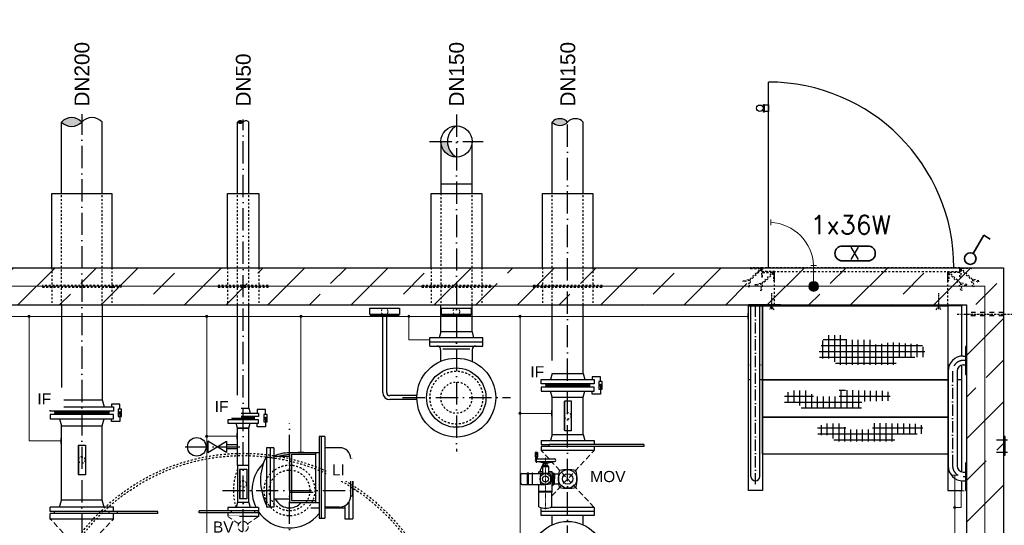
# Model space of a CAD drawing. Header units: millimetres. Extents: x 4747 to 1198744, y 17680 to 73179.
# Tile 271 of 377: x 68062 to 73372, y 43907 to 46631. Entities that reach past the tile are written whole.
import ezdxf
from ezdxf.enums import TextEntityAlignment as Align

# ---------------------------------------------------------------- set-up
doc = ezdxf.new("R2010")
doc.units = ezdxf.units.MM
for name, pattern in [('ACAD_ISO10W100', [18, 12, -3, 0, -3]), ('DASHDOT', [25.4, 12.7, -6.35, 0, -6.35]), ('JIS_02_1.0', [2, 1, -1]), ('STRICHPUNKT', [25.4, 12.7, -6.35, 0, -6.35])]:
    doc.linetypes.add(name, pattern=pattern)
doc.layers.add('0_POL_masch Installation Bestand', color=7, linetype='Continuous')
for name, color, linetype, lineweight in [('Beschriftung', 7, 'Continuous', 9), ('elektro Installation', 7, 'Continuous', 35), ('HO1N2-D50', 4, 'Continuous', 18), ('Verz. Bandstahl 30x3_5mm auf Putz', 1, 'GRENZE2', 18), ('Verz. Bandstahl 30x3_5mm im Beton', 5, 'GRENZE1', 18)]:
    doc.layers.add(name, color=color, linetype=linetype, lineweight=lineweight)
doc.styles.add('LBB3.5M1000', font='isocp.shx', dxfattribs={"height": 3.5})
doc.styles.add('ROMANS', font='ROMANS', dxfattribs={"height": 0.2})
doc.linetypes.add('GRENZE1', pattern='A,6.35,-2.54,[133,ltypeshp.shx,S=2.54,R=0,X=-2.54,Y=0],-2.54,25.4', length=36.83)
doc.linetypes.add('GRENZE2', pattern='A,6.35,-2.54,[132,ltypeshp.shx,S=2.54,R=0,X=-2.54,Y=0],-2.54,25.4', length=36.83)

msp = doc.modelspace()

# ---------------------------------------------------------------- hatches: boundary and pattern name
h = msp.add_hatch(color=256)
h.dxf.hatch_style = 1
h.paths.add_polyline_path([(70417.09828, 46058.92103, 0.4142135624), (70332.94828, 45974.77103), (70368.56615, 45974.77103, -0.2677012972)])
h.paths.add_polyline_path([(70417.09828, 46058.92103, 0.4142135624), (70332.94828, 45974.77103, 0.4142135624), (70417.09828, 45890.62103, -0.5767336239)])
h = msp.add_hatch()
h.set_pattern_fill('ANSI33', color=256, scale=50, style=0)
h.set_pattern_definition([(45, (150560.63, 46331.4), (-224.5064, 224.5064), []), (45, (150785.13, 46331.4), (-224.5064, 224.5064), [158.75, -79.375])])
h.paths.add_polyline_path([(67517.09828, 45294.77103), (65167.09828, 45294.77103), (65167.09828, 41094.77103), (69267.09828, 41094.77103), (69267.09828, 41294.77103), (65367.09828, 41294.77103), (65367.09828, 45094.77103), (67517.09828, 45094.77103)])
h.paths.add_polyline_path([(68397.09828, 45294.77103), (67517.09828, 45294.77103), (67517.09828, 45094.77103), (68397.09828, 45094.77103)], flags=17)
h.paths.add_polyline_path([(69267.09828, 45294.77103), (68397.09828, 45294.77103), (68397.09828, 45094.77103), (69267.09828, 45094.77103)])
h.paths.add_polyline_path([(71017.09828, 45294.77103), (69267.09828, 45294.77103), (69267.09828, 45094.77103), (71017.09828, 45094.77103)], flags=17)
h.paths.add_polyline_path([(73367.09828, 45294.77103), (71017.09828, 45294.77103), (71017.09828, 45094.77103), (73167.09828, 45094.77103), (73167.09828, 41294.77103), (69267.09828, 41294.77103), (69267.09828, 41094.77103), (73367.09828, 41094.77103)])
h = msp.add_hatch()
h.set_pattern_fill('NET', color=256, scale=10)
h.set_pattern_definition([(0, (90459.66, 46018.395), (0, 31.75), []), (90, (90459.66, 46018.395), (-31.75, 2e-15), [])])
h.paths.add_polyline_path([(72373.08303, 44847.83127), (72375.15921, 44806.32304), (72446.78608, 44804.24761), (72467.54745, 44771.04104), (72788.31121, 44771.04104), (72792.4635, 44809.43613), (72954.741, 44813.58696), (72929.52961, 44880.21778), (72759.80431, 44892.57528), (72668.75185, 44878.86746), (72658.76139, 44906.86181), (72521.73611, 44906.86181), (72498.07194, 44931.43038), (72404.64564, 44931.43038)])
h = msp.add_hatch()
h.set_pattern_fill('NET3', color=256)
h.set_pattern_definition([(0, (116136.0072, 47871.1993), (0, 3.175), []), (60, (116136.0072, 47871.1993), (-2.74963066, 1.5875), []), (120, (116136.0072, 47871.1993), (-2.74963066, -1.5875), [])])
h.paths.add_polyline_path([(70899.59868, 44669.77003), (70899.59868, 44651.77003), (71134.59868, 44651.77003), (71134.59868, 44669.77003)])
at = {"linetype": 'Continuous', "ltscale": 10}
h = msp.add_hatch(color=256, dxfattribs=at)
h.dxf.hatch_style = 1
h.paths.add_polyline_path([(71194.60246, 44667.01744), (71189.19205, 44657.64632), (71200.01288, 44657.64632)])
h = msp.add_hatch()
h.set_pattern_fill('NET', color=256, scale=10)
h.set_pattern_definition([(0, (90271.77, 46253.954), (0, 31.75), []), (90, (90271.77, 46253.954), (-31.75, 2e-15), [])])
h.paths.add_polyline_path([(72185.19231, 44612.27202), (72187.26848, 44570.7638), (72258.89536, 44568.68837), (72279.65673, 44535.4818), (72600.42048, 44535.4818), (72604.57278, 44573.87689), (72767.50904, 44578.02772), (72743.63344, 44629.91303), (72574.4687, 44634.06385), (72482.08046, 44635.10155), (72482.08046, 44600.85724), (72345.05518, 44600.85724), (72314.95111, 44633.02615), (72221.5248, 44633.02615)])
h = msp.add_hatch()
h.set_pattern_fill('NET3', color=256)
h.set_pattern_definition([(0, (112961.7156, 47928.0764), (0, 3.175), []), (60, (112961.7156, 47928.0764), (-2.74963066, 1.5875), []), (120, (112961.7156, 47928.0764), (-2.74963066, -1.5875), [])])
h.paths.add_polyline_path([(68397.09828, 44521.77103), (68252.23228, 44521.77103), (68252.23228, 44504.77103), (68397.09828, 44504.77103)])
h.paths.add_polyline_path([(68541.96428, 44521.77103), (68397.09828, 44521.77103), (68397.09828, 44504.77103), (68541.96428, 44504.77103)])
h = msp.add_hatch(color=256, dxfattribs=at)
h.dxf.hatch_style = 1
h.paths.add_polyline_path([(68601.96806, 44519.51844), (68596.55765, 44510.14732), (68607.37848, 44510.14732)])
h = msp.add_hatch()
h.set_pattern_fill('NET3', color=256)
h.set_pattern_definition([(0, (112600.6107, 47745.007), (0, 3.175), []), (60, (112600.6107, 47745.007), (-2.74963066, 1.5875), []), (120, (112600.6107, 47745.007), (-2.74963066, -1.5875), [])])
h.paths.add_polyline_path([(69207.09828, 44492.77103), (69207.09828, 44474.77103), (69327.09828, 44474.77103), (69327.09828, 44492.77103)])
h = msp.add_hatch(color=256, dxfattribs=at)
h.dxf.hatch_style = 1
h.paths.add_polyline_path([(69387.92728, 44490.01844), (69382.51686, 44480.64732), (69393.33769, 44480.64732)])
h = msp.add_hatch()
h.set_pattern_fill('NET', color=256, scale=10)
h.set_pattern_definition([(0, (90451.355, 46431.402), (0, 31.75), []), (90, (90451.355, 46431.402), (-31.75, 2e-15), [])])
h.paths.add_polyline_path([(72364.77849, 44434.82427), (72366.85467, 44393.31605), (72438.48154, 44391.24062), (72459.24291, 44358.03405), (72780.00667, 44358.03405), (72784.15897, 44396.42914), (72946.27608, 44400.57997), (72922.40047, 44452.46528), (72754.05489, 44456.6161), (72661.66664, 44457.6538), (72661.66664, 44423.40949), (72524.64137, 44423.40949), (72494.53729, 44455.5784), (72401.11099, 44455.5784)])
at = {"layer": 'Verz. Bandstahl 30x3_5mm auf Putz'}
h = msp.add_hatch(color=256, dxfattribs=at)
h.dxf.hatch_style = 1
edge = h.paths.add_edge_path()
edge.add_arc((68112.96776, 45032.27103), 6.01999, 0, 360)
h = msp.add_hatch(color=256, dxfattribs=at)
h.dxf.hatch_style = 1
edge = h.paths.add_edge_path()
edge.add_arc((69070.46776, 45032.27103), 6.01999, 0, 360)
h = msp.add_hatch(color=256, dxfattribs=at)
h.dxf.hatch_style = 1
edge = h.paths.add_edge_path()
edge.add_arc((69578.89422, 45032.27103), 6.01999, 0, 360)
h = msp.add_hatch(color=256, dxfattribs=at)
h.dxf.hatch_style = 1
edge = h.paths.add_edge_path()
edge.add_arc((70160.46776, 45032.27103), 6.01999, 0, 360)
h = msp.add_hatch(color=256, dxfattribs=at)
h.dxf.hatch_style = 1
edge = h.paths.add_edge_path()
edge.add_arc((70760.46816, 45032.27103), 6.01999, 0, 360)
h = msp.add_hatch(color=256, dxfattribs=at)
h.dxf.hatch_style = 1
edge = h.paths.add_edge_path()
edge.add_arc((70760.46816, 44509.68318), 6.01999, 0, 360)
h = msp.add_hatch(color=256, dxfattribs=at)
h.dxf.hatch_style = 1
edge = h.paths.add_edge_path()
edge.add_arc((69070.46776, 44386.60339), 6.01999, 0, 360)
h = msp.add_hatch(color=256, dxfattribs=at)
h.dxf.hatch_style = 1
edge = h.paths.add_edge_path()
edge.add_arc((73104.59828, 44002.7281), 6.01999, 0, 360)
at = {"layer": 'Verz. Bandstahl 30x3_5mm im Beton'}
h = msp.add_hatch(color=256, dxfattribs=at)
h.dxf.hatch_style = 1
edge = h.paths.add_edge_path()
edge.add_arc((72343.46087, 45193.68341), 26.4653, 0, 360)

# ---------------------------------------------------------------- linework, layer by layer
at = {"linetype": 'ACAD_ISO10W100', "ltscale": 10}
for p, q in [((68397.09828, 46131.29563), (68397.09828, 40763.94736)), ((69267.09828, 40992.99843), (69267.09828, 46093.74077)), ((70417.09828, 46119.28167), (70417.09828, 44303.85968)), ((71017.09828, 42344.56472), (71017.09828, 46119.28167)), ((70126.18693, 44594.77103), (70708.00963, 44594.77103)), ((69517.09828, 43734.08496), (69517.09828, 44455.4571)), ((68955.30288, 44329.77103), (69248.81193, 44329.77103)), ((69156.41222, 44094.77103), (69877.78435, 44094.77103)), ((69167.09828, 43954.69808), (69167.09828, 43740.60336))]:
    msp.add_line(p, q, dxfattribs=at)
for p, q in [((68235.14828, 45294.77103), (68235.14828, 45694.77103)), ((68235.14828, 45694.77103), (68559.04828, 45694.77103)), ((68559.04828, 45694.77103), (68559.04828, 45294.77103)), ((69182.94828, 45294.77103), (69182.94828, 45694.77103)), ((69182.94828, 45694.77103), (69351.24828, 45694.77103)), ((69351.24828, 45694.77103), (69351.24828, 45294.77103)), ((70280.59828, 45294.77103), (70280.59828, 45694.77103)), ((70280.59828, 45694.77103), (70553.59828, 45694.77103)), ((70553.59828, 45694.77103), (70553.59828, 45294.77103)), ((70880.59828, 45294.77103), (70880.59828, 45694.77103)), ((70880.59828, 45694.77103), (71153.59828, 45694.77103)), ((71153.59828, 45694.77103), (71153.59828, 45294.77103)), ((65167.09828, 45294.77103), (73367.09828, 45294.77103)), ((73367.09828, 45294.77103), (73367.09828, 41094.77103)), ((65367.09828, 45094.77103), (73167.09828, 45094.77103)), ((68287.54828, 45094.77103), (68287.54828, 44583.77103)), ((68506.64828, 45094.77103), (68506.64828, 44583.77103)), ((70332.94828, 44949.77103), (70332.94828, 45094.77103)), ((70501.24828, 44949.77103), (70501.24828, 45094.77103)), ((72005.44828, 44169.95238), (72005.44828, 45089.81865)), ((72053.74828, 44169.95238), (72053.74828, 45089.81865)), ((73167.09828, 45094.77103), (73167.09828, 41294.77103)), ((70332.94828, 44949.77103), (70324.10598, 44916.77103)), ((70501.24828, 44949.77103), (70332.94828, 44949.77103)), ((70501.24828, 44949.77103), (70510.09058, 44916.77103)), ((70559.59828, 44916.77103), (70274.59828, 44916.77103)), ((70274.59828, 44872.77103), (70274.59828, 44916.77103)), ((70274.59828, 44894.77103), (70559.59828, 44894.77103)), ((70274.59828, 44872.77103), (70559.59828, 44872.77103)), ((70559.59828, 44872.77103), (70559.59828, 44916.77103)), ((73167.09828, 44869.81299), (73162.09828, 44869.81299)), ((73162.09828, 44869.81299), (73162.09828, 44719.81299)), ((70332.09828, 44852.77103), (70332.09828, 44789.8019)), ((70489.01888, 44855.47453), (70343.92848, 44855.47453)), ((70502.09828, 44852.77103), (70502.09828, 44789.2567)), ((73149.94828, 44818.95238), (73162.09828, 44818.95238)), ((73149.94828, 44770.66299), (73162.09828, 44770.66299)), ((73068.80889, 44737.81299), (73068.80889, 44226.95238)), ((73117.09828, 44737.81299), (73117.09828, 44226.95238)), ((73162.09828, 44719.81299), (73167.09828, 44719.81299)), ((72005.44828, 44689.77103), (71992.09828, 44689.77103)), ((72067.09828, 44689.77103), (72053.74828, 44689.77103)), ((73068.80889, 44689.77103), (73067.09828, 44689.77103)), ((73142.09828, 44689.77103), (73117.09828, 44689.77103)), ((68252.23228, 44521.77103), (68252.23228, 44504.77103)), ((68541.96428, 44521.77103), (68541.96428, 44504.77103)), ((69236.94828, 44537.77103), (69229.59828, 44510.77103)), ((69236.94828, 44537.77103), (69297.24828, 44537.77103)), ((69297.24828, 44537.77103), (69304.59828, 44510.77103)), ((68287.54828, 44042.77103), (68287.54828, 44442.77103)), ((68506.64828, 44042.77103), (68506.64828, 44442.77103)), ((69207.09828, 44492.77103), (69207.09828, 44474.77103)), ((69236.94828, 44429.77103), (69229.59828, 44456.77103)), ((69297.24828, 44429.77103), (69304.59828, 44456.77103)), ((69327.09828, 44492.77103), (69327.09828, 44474.77103)), ((69297.24828, 44429.77103), (69236.94828, 44429.77103)), ((69236.94828, 44429.77103), (69297.24828, 44429.77103)), ((69297.24828, 44229.77103), (69236.94828, 44229.77103)), ((73162.09828, 44244.95238), (73162.09828, 44094.95238)), ((73167.09828, 44242.40628), (73162.09828, 44242.40628)), ((73149.94828, 44194.10238), (73162.09828, 44194.10238)), ((73149.94828, 44145.81299), (73162.09828, 44145.81299)), ((73162.09828, 44094.95238), (73167.09828, 44094.95238)), ((69236.94828, 44029.77103), (69229.71358, 44002.77103)), ((69297.24828, 44029.77103), (69236.94828, 44029.77103)), ((69297.24828, 44029.77103), (69304.48298, 44002.77103)), ((69329.59828, 43984.77103), (69029.59828, 43984.77103)), ((69029.59828, 43974.77103), (69029.59828, 43984.77103)), ((69349.59828, 43974.77103), (69029.59828, 43974.77103)), ((69184.59828, 44002.77103), (69184.59828, 43984.77103)), ((69349.59828, 44002.77103), (69184.59828, 44002.77103)), ((69184.59828, 43974.77103), (69184.59828, 43954.77103)), ((69204.59828, 43974.77103), (69204.59828, 43984.77103)), ((69349.59828, 43984.77103), (69329.59828, 43984.77103)), ((69329.59828, 43974.77103), (69329.59828, 43984.77103)), ((69349.59828, 44002.77103), (69349.59828, 43984.77103)), ((69349.59828, 43974.77103), (69349.59828, 43954.77103)), ((69349.59828, 43954.77103), (69184.59828, 43954.77103))]:
    msp.add_line(p, q)
at = {"linetype": 'JIS_02_1.0', "ltscale": 10}
for p, q in [((68235.14828, 45294.77103), (68235.14828, 45094.77103)), ((68559.04828, 45294.77103), (68559.04828, 45094.77103)), ((69182.94828, 45294.77103), (69182.94828, 45094.77103)), ((69351.24828, 45294.77103), (69351.24828, 45094.77103)), ((70280.59828, 45294.77103), (70280.59828, 45094.77103)), ((70553.59828, 45294.77103), (70553.59828, 45094.77103)), ((70880.59828, 45294.77103), (70880.59828, 45094.77103)), ((71153.59828, 45294.77103), (71153.59828, 45094.77103)), ((72132.09828, 45094.77103), (72132.09828, 45274.77103)), ((73067.09828, 45094.77103), (73067.09828, 45274.77103))]:
    msp.add_line(p, q, dxfattribs=at)
at = {"linetype": 'ACAD_ISO10W100', "ltscale": 0.5}
for p, q in [((72117.09828, 45157.93901), (72117.09828, 45070.93258)), ((73017.09828, 45157.93901), (73017.09828, 45070.93258)), ((72117.09828, 45089.81865), (72104.39249, 45067.81156)), ((72129.80408, 45067.81156), (72117.09828, 45089.81865)), ((73004.39249, 45067.81156), (73017.09828, 45089.81865)), ((73017.09828, 45089.81865), (73029.80408, 45067.81156))]:
    msp.add_line(p, q, dxfattribs=at)
at = {"linetype": 'Continuous', "ltscale": 10}
for p, q in [((69236.94828, 44537.77103), (69236.94828, 45094.77103)), ((69297.24828, 44537.77103), (69297.24828, 45094.77103)), ((70932.94868, 44724.77003), (70932.94788, 45094.77103)), ((71101.24788, 44724.77003), (71101.24788, 45094.77103)), ((71101.24868, 44724.77003), (71109.59868, 44691.77003)), ((71134.59868, 44669.77003), (71134.59868, 44651.77003)), ((70204.24068, 44605.42103), (70058.59828, 44605.42103)), ((70932.94868, 44596.77003), (70924.59868, 44629.77003)), ((71101.24868, 44596.77003), (71109.59868, 44629.77003)), ((70204.24068, 44584.12103), (70058.59828, 44584.12103)), ((70932.94788, 44396.77003), (70932.94788, 44596.77003)), ((70932.94788, 44596.77003), (71101.24788, 44596.77003)), ((70932.94868, 44596.77003), (71101.24868, 44596.77003)), ((71101.24788, 44396.77003), (71101.24788, 44596.77003)), ((69236.94828, 44229.77103), (69236.94828, 44429.77103)), ((69297.24828, 44229.77103), (69297.24828, 44429.77103)), ((70932.94788, 44396.77003), (70924.59788, 44363.77003)), ((70932.94788, 44396.77003), (71101.24788, 44396.77003)), ((71101.24788, 44396.77003), (71109.59788, 44363.77003)), ((69707.09828, 44385.01273), (69677.09828, 44385.01273)), ((69677.09828, 44385.01273), (69677.09828, 43945.01273)), ((69687.09828, 44385.01273), (69687.09828, 43945.01273)), ((69707.09828, 44385.01273), (69707.09828, 43945.01273)), ((70874.59788, 44363.77003), (70874.59788, 44341.77003)), ((70874.59788, 44363.77003), (71159.59788, 44363.77003)), ((70874.59788, 44341.77003), (70917.09868, 44341.77003)), ((70917.09868, 44331.77003), (70917.09868, 44341.77003)), ((71427.09788, 44341.77003), (70917.09868, 44341.77003)), ((71159.59788, 44363.77003), (71159.59788, 44341.77003)), ((71427.09788, 44341.77003), (71427.09788, 44331.77003)), ((69392.94828, 44325.01173), (69392.94828, 44248.85473)), ((69432.94828, 44325.01173), (69392.94828, 44325.01173)), ((69412.94828, 44325.01173), (69412.94828, 44005.01173)), ((69432.94828, 44325.01173), (69432.94828, 44005.01173)), ((69517.09828, 44300.01173), (69677.09828, 44300.01173)), ((69517.09828, 44300.01173), (69517.09828, 44030.01173)), ((69527.09828, 44290.01173), (69527.09828, 44040.01173)), ((69527.09828, 44290.01173), (69657.09828, 44290.01173)), ((69657.09828, 44300.01173), (69657.09828, 44030.01173)), ((69787.59828, 44325.01173), (69707.09828, 44325.01173)), ((71427.09788, 44331.77003), (70874.59788, 44331.77003)), ((70874.59788, 44331.77003), (70874.59788, 44309.77003)), ((71159.59788, 44309.77003), (70874.59788, 44309.77003)), ((71159.59788, 44331.77003), (71159.59788, 44309.77003)), ((69236.94828, 44229.77103), (69236.94828, 44029.77103)), ((69297.24828, 44029.77103), (69297.24828, 44229.77103)), ((69392.94828, 44248.85473), (69392.94828, 44005.01173)), ((69432.94828, 44280.01173), (69517.09828, 44280.01173)), ((69847.59828, 44265.01173), (69857.59828, 44265.01173)), ((69847.59828, 44065.01173), (69847.59828, 44265.01173)), ((69857.59828, 44265.01173), (69857.59828, 44065.01173)), ((69857.59828, 44227.51173), (69859.09828, 44227.51173)), ((69859.09828, 44227.51173), (69859.09828, 43942.51173)), ((68277.36628, 44004.77103), (68287.54828, 44042.77103)), ((68506.64828, 44042.77103), (68287.54828, 44042.77103)), ((68516.83028, 44004.77103), (68506.64828, 44042.77103)), ((69432.94828, 44050.01173), (69517.09828, 44050.01173)), ((69517.09828, 44030.01173), (69677.09828, 44030.01173)), ((69527.09828, 44040.01173), (69657.09828, 44040.01173)), ((69837.09828, 44031.10373), (69837.09828, 43942.51173)), ((69847.59828, 44065.01173), (69857.59828, 44065.01173)), ((68227.09828, 43980.77103), (68227.09828, 44004.77103)), ((68567.09828, 44004.77103), (68227.09828, 44004.77103)), ((68807.09828, 43980.77103), (68227.09828, 43980.77103)), ((68227.09828, 43940.77103), (68227.09828, 43970.77103)), ((68807.09828, 43970.77103), (68227.09828, 43970.77103)), ((68249.59828, 43970.77103), (68249.59828, 43980.77103)), ((68544.59828, 43970.77103), (68544.59828, 43980.77103)), ((68567.09828, 43980.77103), (68567.09828, 44004.77103)), ((68567.09828, 43946.77103), (68567.09828, 43970.77103)), ((68567.09828, 43940.77103), (68567.09828, 43970.77103)), ((68589.59828, 43970.77103), (68589.59828, 43980.77103)), ((68807.09828, 43970.77103), (68807.09828, 43980.77103)), ((69432.94828, 44005.01173), (69392.94828, 44005.01173)), ((69632.09828, 44000.86173), (69677.09828, 44000.86173)), ((69787.59828, 44005.01173), (69707.09828, 44005.01173)), ((69707.09828, 44000.86173), (69815.60628, 44000.86173)), ((69815.09828, 44011.68493), (69815.09828, 43942.51173)), ((71159.59788, 43981.77003), (70874.59788, 43981.77003)), ((70874.59868, 43959.77023), (70874.59868, 44002.6813)), ((71159.59788, 44003.77003), (70923.73309, 44003.77003)), ((71159.59788, 44003.77003), (71159.59788, 43959.77023)), ((68567.09828, 43940.77103), (68227.09828, 43940.77103)), ((69677.09828, 43945.01273), (69707.09828, 43945.01273)), ((69815.09828, 43942.51173), (69859.09828, 43942.51173)), ((71159.59788, 43959.77023), (70874.59868, 43959.77023)), ((70932.94828, 43909.2053), (70932.94828, 43959.77023)), ((71101.2492, 43909.20488), (71101.24828, 43959.77176))]:
    msp.add_line(p, q, dxfattribs=at)
at = {"linetype": 'ACAD_ISO10W100', "ltscale": 5}
for p, q in [((72029.59828, 44128.64561), (72029.59828, 45089.81865)), ((73162.09828, 44794.81299), (73149.94828, 44794.81299)), ((73092.94828, 44737.81299), (73092.94828, 44226.95238)), ((73329.95953, 44368.30934), (73389.02068, 44368.30934)), ((73329.95953, 44301.23272), (73389.02068, 44301.23272)), ((73149.94828, 44169.95238), (73162.09828, 44169.95238))]:
    msp.add_line(p, q, dxfattribs=at)
at = {"linetype": 'Continuous', "lineweight": -2, "ltscale": 10}
for p, q in [((70019.94828, 44622.77103), (70019.94828, 45038.81067)), ((70041.24828, 44622.77103), (70041.24828, 45038.81067))]:
    msp.add_line(p, q, dxfattribs=at)
at = {"linetype": 'ACAD_ISO10W100'}
msp.add_line((73117.09828, 45044.77103), (73417.09828, 45044.77103), dxfattribs=at)
at = {"linetype": 'JIS_02_1.0', "ltscale": 25}
for p, q in [((73367.09828, 45036.17103), (73167.09828, 45036.17103)), ((73367.16098, 45053.3708), (73167.16098, 45053.3708))]:
    msp.add_line(p, q, dxfattribs=at)
at = {"linetype": 'JIS_02_1.0', "ltscale": 5}
for p, q in [((72005.44828, 44770.5348), (71992.09828, 44770.5348)), ((72067.09828, 44770.5348), (72053.74828, 44770.5348)), ((73075.69949, 44770.5348), (73067.09828, 44770.5348)), ((73068.80889, 44387.97004), (73067.09828, 44387.97004))]:
    msp.add_line(p, q, dxfattribs=at)
at = {"ltscale": 10}
for p, q in [((69077.09828, 44340.42103), (69065.95088, 44340.42103)), ((69177.09828, 44299.77103), (69077.09828, 44359.77103)), ((69077.09828, 44299.77103), (69177.09828, 44359.77103)), ((69077.09828, 44359.77103), (69077.09828, 44299.77103)), ((69177.09828, 44359.77103), (69177.09828, 44299.77103)), ((69236.94828, 44340.42103), (69177.09828, 44340.42103)), ((69077.09828, 44319.12103), (69065.95088, 44319.12103)), ((69236.94828, 44319.12103), (69177.09828, 44319.12103))]:
    msp.add_line(p, q, dxfattribs=at)
at = {"linetype": 'ACAD_ISO10W100', "lineweight": 18, "ltscale": 2.5}
for p, q in [((70916.95297, 44264.29404), (70874.59788, 44309.77003)), ((70932.1372, 44065.54908), (71159.59788, 44309.77003)), ((71159.59788, 44003.77003), (70932.14104, 44247.98685)), ((68296.66377, 43866.29504), (68227.09828, 43940.77103)), ((68312.1376, 43667.81312), (68567.09828, 43940.77103)), ((69349.59828, 43954.77103), (69290.27585, 43915.22274))]:
    msp.add_line(p, q, dxfattribs=at)
at = {"linetype": 'DASHDOT', "ltscale": 10}
msp.add_line((69517.09828, 44085.01173), (69687.29508, 44085.01173), dxfattribs=at)
at = {"linetype": 'JIS_02_1.0', "ltscale": 10}
for points in [[(72067.09828, 45244.77103), (72067.09828, 45294.77103), (72002.09828, 45294.77103), (72002.09828, 45292.27103, 0.4142135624), (72004.59828, 45289.77103), (72057.09828, 45289.77103, -0.4142135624), (72062.09828, 45284.77103), (72062.09828, 45247.27103, 0.4142135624), (72064.59828, 45244.77103)], [(73132.09828, 45244.77103), (73132.09828, 45294.77103), (73197.09828, 45294.77103), (73197.09828, 45292.27103, -0.4142135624), (73194.59828, 45289.77103), (73142.09828, 45289.77103, 0.4142135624), (73137.09828, 45284.77103), (73137.09828, 45247.27103, -0.4142135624), (73134.59828, 45244.77103)], [(72132.09828, 45224.77103), (72132.09828, 45274.77103), (72067.09828, 45274.77103), (72067.09828, 45272.27103, 0.4142135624), (72069.59828, 45269.77103), (72122.09828, 45269.77103, -0.4142135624), (72127.09828, 45264.77103), (72127.09828, 45227.27103, 0.4142135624), (72129.59828, 45224.77103)], [(73067.09828, 45224.77103), (73067.09828, 45274.77103), (73132.09828, 45274.77103), (73132.09828, 45272.27103, -0.4142135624), (73129.59828, 45269.77103), (73077.09828, 45269.77103, 0.4142135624), (73072.09828, 45264.77103), (73072.09828, 45227.27103, -0.4142135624), (73069.59828, 45224.77103)]]:
    msp.add_lwpolyline(points, format="xyb", close=True, dxfattribs=at)
for points in [[(73132.09828, 45294.77103), (72067.09828, 45294.77103), (72067.09828, 45274.77103), (73132.09828, 45274.77103)], [(68185.14828, 45189.77103), (68609.04828, 45189.77103), (68609.04828, 45199.77103), (68185.14828, 45199.77103)], [(69132.94828, 45189.77103), (69401.24828, 45189.77103), (69401.24828, 45199.77103), (69132.94828, 45199.77103)], [(70230.59828, 45189.77103), (70603.59828, 45189.77103), (70603.59828, 45199.77103), (70230.59828, 45199.77103)], [(70830.59828, 45189.77103), (71203.59828, 45189.77103), (71203.59828, 45199.77103), (70830.59828, 45199.77103)]]:
    msp.add_lwpolyline(points, close=True, dxfattribs=at)
for points in [[(72000.66844, 45232.58383), (72057.80539, 45289.72078), (72062.04803, 45285.47814), (72006.04789, 45229.478)], [(72065.66844, 45212.58383), (72122.80539, 45269.72078), (72127.04803, 45265.47814), (72071.04789, 45209.478)], [(73133.52812, 45212.58383), (73076.39118, 45269.72078), (73072.14853, 45265.47814), (73128.14867, 45209.478)], [(73198.52812, 45232.58383), (73141.39118, 45289.72078), (73137.14853, 45285.47814), (73193.14867, 45229.478)], [(71999.11553, 45226.78827), (71965.49759, 45217.78037), (71963.94468, 45223.57593), (72001.80525, 45233.72064)], [(72000.66844, 45232.58383), (71990.10763, 45193.17034), (71995.90318, 45191.61742), (72006.04789, 45229.478)], [(72064.11553, 45206.78827), (72030.49759, 45197.78037), (72028.94468, 45203.57593), (72066.80525, 45213.72064)], [(72065.66844, 45212.58383), (72055.10763, 45173.17034), (72060.90318, 45171.61742), (72071.04789, 45209.478)], [(73133.52812, 45212.58383), (73144.08894, 45173.17034), (73138.29338, 45171.61742), (73128.14867, 45209.478)], [(73135.08104, 45206.78827), (73168.69897, 45197.78037), (73170.25189, 45203.57593), (73132.39131, 45213.72064)], [(73198.52812, 45232.58383), (73209.08894, 45193.17034), (73203.29338, 45191.61742), (73193.14867, 45229.478)], [(73200.08104, 45226.78827), (73233.69897, 45217.78037), (73235.25189, 45223.57593), (73197.39131, 45233.72064)]]:
    msp.add_lwpolyline(points, dxfattribs=at)
for points in [[(71992.09828, 45089.81865), (72167.09828, 45089.81865), (72167.09828, 45094.77103), (71992.09828, 45094.77103)], [(71992.09828, 45089.81865), (72067.09828, 45089.81865), (72067.09828, 44094.95238), (71992.09828, 44094.95238)], [(72067.09828, 45089.81865), (73067.09828, 45089.81865), (73067.09828, 44689.81865), (72067.09828, 44689.81865)], [(73142.09828, 45089.81865), (72967.09828, 45089.81865), (72967.09828, 45094.77103), (73142.09828, 45094.77103)], [(72067.09828, 44689.77103), (73067.09828, 44689.77103), (73067.09828, 44489.81865), (72067.09828, 44489.81865)], [(68227.09828, 44545.77103), (68567.09828, 44545.77103), (68567.09828, 44521.77103), (68227.09828, 44521.77103)], [(68227.09828, 44480.77103), (68567.09828, 44480.77103), (68567.09828, 44504.77103), (68227.09828, 44504.77103)], [(69184.59828, 44510.77103), (69349.59828, 44510.77103), (69349.59828, 44492.77103), (69184.59828, 44492.77103)], [(69184.59828, 44456.77103), (69349.59828, 44456.77103), (69349.59828, 44474.77103), (69184.59828, 44474.77103)], [(72067.09828, 44489.81865), (73067.09828, 44489.81865), (73067.09828, 44289.86626), (72067.09828, 44289.86626)], [(73367.09828, 44284.77103), (73376.35752, 44284.77103), (73376.35752, 44384.77103), (73367.09828, 44384.77103)]]:
    msp.add_lwpolyline(points, close=True)
for points in [[(73142.09828, 44818.57175), (73142.09828, 45089.81865), (73067.09828, 45089.81865), (73067.09828, 44094.95238), (73142.09828, 44094.95238), (73142.09828, 44146.19361)], [(73142.09828, 44195.0541), (73142.09828, 44769.71126)], [(68277.36628, 44545.77103), (68287.54828, 44583.77103), (68506.64828, 44583.77103), (68516.83028, 44545.77103)], [(68277.36628, 44480.77103), (68287.54828, 44442.77103), (68506.64828, 44442.77103), (68516.83028, 44480.77103)]]:
    msp.add_lwpolyline(points)
at = {"linetype": 'Continuous', "ltscale": 10}
for points in [[(69949.97368, 45042.63715), (69949.97368, 45077.39307), (70109.97328, 45077.39307), (70109.97328, 45042.63715)], [(69951.98265, 45042.63715), (69951.98265, 45038.81067), (70107.96431, 45038.81067), (70107.96431, 45042.63715)], [(70337.09848, 45042.63715), (70337.09848, 45077.39307), (70497.09808, 45077.39307), (70497.09808, 45042.63715)], [(70339.10745, 45042.63715), (70339.10745, 45038.81067), (70495.08911, 45038.81067), (70495.08911, 45042.63715)], [(71185.61147, 44640.52227), (71203.59346, 44640.52227), (71203.59346, 44681.01779), (71185.61147, 44681.01779)], [(71194.60246, 44667.01744), (71189.19205, 44657.64632), (71200.01288, 44657.64632)], [(71001.57008, 44574.76086), (70997.74359, 44574.76086), (70997.74359, 44418.7792), (71001.57008, 44418.7792)], [(71001.57008, 44576.76983), (71036.32599, 44576.76983), (71036.32599, 44416.77023), (71001.57008, 44416.77023)], [(68592.97707, 44493.02327), (68610.95906, 44493.02327), (68610.95906, 44533.51879), (68592.97707, 44533.51879)], [(68601.96806, 44519.51844), (68596.55765, 44510.14732), (68607.37848, 44510.14732)], [(69378.93628, 44463.52327), (69396.91827, 44463.52327), (69396.91827, 44504.01879), (69378.93628, 44504.01879)], [(69387.92728, 44490.01844), (69382.51686, 44480.64732), (69393.33769, 44480.64732)], [(68381.57008, 44337.06163), (68377.74359, 44337.06163), (68377.74359, 44181.07997), (68381.57008, 44181.07997)], [(68381.57008, 44339.0706), (68416.32599, 44339.0706), (68416.32599, 44179.071), (68381.57008, 44179.071)], [(69251.57008, 44207.76186), (69247.74359, 44207.76186), (69247.74359, 44051.7802), (69251.57008, 44051.7802)], [(69251.57008, 44209.77083), (69286.32599, 44209.77083), (69286.32599, 44049.77123), (69251.57008, 44049.77123)]]:
    msp.add_lwpolyline(points, close=True, dxfattribs=at)
for points in [[(71194.60246, 44681.01779), (71194.60246, 44707.44259), (71150.05598, 44707.44259), (71150.05598, 44691.77003)], [(71194.60246, 44660.77003), (71194.60246, 44614.09747), (71150.05598, 44614.09747), (71150.05598, 44629.77003)], [(68601.96806, 44533.51879), (68601.96806, 44559.94359), (68557.42158, 44559.94359), (68557.42158, 44545.77103)], [(68601.96806, 44513.27103), (68601.96806, 44466.59847), (68557.42158, 44466.59847), (68557.42158, 44480.77103)], [(69387.92728, 44504.01879), (69387.92728, 44530.44359), (69343.38079, 44530.44359), (69343.38079, 44510.77103)], [(69387.92728, 44483.77103), (69387.92728, 44437.09847), (69343.38079, 44437.09847), (69343.38079, 44456.77103)]]:
    msp.add_lwpolyline(points, dxfattribs=at)
at = {"linetype": 'JIS_02_1.0', "lineweight": 18, "ltscale": 10}
for centre in [(70029.97348, 45058.16536), (70417.09828, 45058.16536)]:
    msp.add_circle(centre, 18, dxfattribs=at)
for radius in [212.5, 160]:
    msp.add_circle((70416.47368, 44594.77103), radius)
at = {"linetype": 'JIS_02_1.0', "ltscale": 10}
for centre, radius in [((70417.09828, 44594.77103), 142.5), ((70417.09828, 44594.77103), 84.15), ((71017.09828, 44496.77003), 18), ((68397.09828, 44259.0708), 18), ((69517.09828, 44094.77103), 136.5), ((69517.09828, 44094.77103), 109.55), ((69267.09828, 44129.77103), 18)]:
    msp.add_circle(centre, radius, dxfattribs=at)
at = {"ltscale": 10}
msp.add_circle((69017.09828, 44329.77103), 50, dxfattribs=at)
at = {"color": 253, "linetype": 'JIS_02_1.0', "ltscale": 10}
for radius in [1100, 1088]:
    msp.add_circle((69267.09828, 43194.77103), radius, dxfattribs=at)
at = {"linetype": 'Continuous', "ltscale": 10}
msp.add_circle((71017.09828, 43727.77053), 199.9995, dxfattribs=at)
for centre, radius, start, end in [((70465.78617, 45974.77103), 97.22002, 120.05301091, 239.94698909), ((70312.09828, 44852.77103), 20, 0, 90), ((70522.09828, 44852.77103), 20, 90, 180), ((73149.94828, 44737.81299), 81.13939, 90, 180), ((73149.94828, 44737.81299), 32.85, 90, 180), ((69517.09828, 44094.77103), 202.5, 90, 113.82707249), ((69517.09828, 44094.77103), 202.5, 134.23525618, 207.02125389), ((69642.27643, 44150.01173), 281.18415, 152.46240833, 207.53758889), ((73149.94828, 44226.95238), 81.13939, 180, 270), ((73149.94828, 44226.95238), 32.85, 180, 270), ((72029.59828, 44169.95238), 24.15, 180, 0), ((69517.09828, 44085.01173), 84.15, 204.57751389, 319.18681389), ((69517.09828, 44094.77103), 202.5, 212.90241755, 322.19705022)]:
    msp.add_arc(centre, radius, start, end)
at = {"linetype": 'ACAD_ISO10W100', "ltscale": 5}
for centre, start, end in [((73149.94828, 44737.81299), 90, 180), ((73149.94828, 44226.95238), 180, 270)]:
    msp.add_arc(centre, 57, start, end, dxfattribs=at)
at = {"linetype": 'Continuous', "lineweight": -2, "ltscale": 10}
for radius in [38.65, 17.35]:
    msp.add_arc((70058.59828, 44622.77103), radius, 180, 270, dxfattribs=at)
at = {"linetype": 'Continuous', "ltscale": 10}
for centre, radius, start, end in [((69517.09828, 44085.01173), 202.5, 90, 105.64247222), ((69787.59828, 44265.01173), 60, 0, 90), ((69517.09828, 44085.01173), 142.5, 192.13466944, 209.39833333), ((69787.59828, 44065.01173), 60, 270, 0)]:
    msp.add_arc(centre, radius, start, end, dxfattribs=at)
at = {"linetype": 'JIS_02_1.0', "ltscale": 10}
msp.add_arc((69517.09828, 44094.77103), 302.5, 157.83719924, 197.70596449, dxfattribs=at)
at = {"layer": '0_POL_masch Installation Bestand'}
for p, q in [((70853.86194, 44299.39255), (70842.71956, 44299.39255)), ((70842.71956, 44299.39255), (70842.71956, 44277.10778)), ((70853.86194, 44299.39255), (70853.86194, 44277.10778)), ((70842.71956, 44277.10778), (70844.97897, 44264.29404)), ((70853.86194, 44277.10778), (70842.71956, 44277.10778)), ((70851.60253, 44264.29404), (70844.97897, 44264.29404)), ((70848.29075, 44264.29404), (70946.34374, 44264.29404)), ((70848.29075, 44250.92318), (70946.34374, 44250.92318)), ((70888.96045, 44240.89503), (70851.5349, 44250.92318)), ((70853.86194, 44277.10778), (70851.60253, 44264.29404)), ((70888.96045, 44250.92318), (70888.96045, 44240.89503)), ((70905.67403, 44240.89503), (70888.96045, 44240.89503)), ((70888.96045, 44239.78079), (70888.96045, 44228.63841)), ((70905.67403, 44239.78079), (70888.96045, 44239.78079)), ((70891.74605, 44240.89503), (70891.74605, 44239.78079)), ((70902.88844, 44240.89503), (70902.88844, 44239.78079)), ((70905.67403, 44250.92318), (70905.67403, 44240.89503)), ((70905.67403, 44240.89503), (70943.09958, 44250.92318)), ((70905.67403, 44239.78079), (70905.67403, 44228.63841)), ((70764.16574, 44133.09246), (70764.16574, 44180.44759)), ((70769.73694, 44186.01879), (70801.12155, 44186.01879)), ((70801.12155, 44124.73567), (70801.12155, 44188.80438)), ((70801.12155, 44188.80438), (70806.69274, 44188.80438)), ((70803.90714, 44188.80438), (70803.90714, 44124.73567)), ((70806.69274, 44124.73567), (70806.69274, 44188.80438)), ((70806.69274, 44186.01879), (70825.24963, 44186.01879)), ((70825.24963, 44188.80438), (70828.03523, 44188.80438)), ((70825.24963, 44188.80438), (70825.24963, 44124.73567)), ((70828.03523, 44124.73567), (70828.03523, 44188.80438)), ((70828.03523, 44186.01879), (70897.31724, 44186.01879)), ((70861.66161, 44186.01879), (70861.66161, 44194.65413)), ((70880.60367, 44194.65413), (70861.66161, 44194.65413)), ((70880.60367, 44192.98278), (70861.66161, 44192.98278)), ((70880.60367, 44223.06722), (70883.38926, 44225.85281)), ((70880.60367, 44223.06722), (70914.03082, 44223.06722)), ((70880.60367, 44223.06722), (70880.60367, 44186.01879)), ((70883.38926, 44228.63841), (70911.24522, 44228.63841)), ((70883.38926, 44225.85281), (70883.38926, 44228.63841)), ((70883.38926, 44225.85281), (70911.24522, 44225.85281)), ((70911.24522, 44225.85281), (70911.24522, 44228.63841)), ((70914.03082, 44223.06722), (70911.24522, 44225.85281)), ((70914.03082, 44223.06722), (70914.03082, 44185.01173)), ((70932.97288, 44194.65413), (70914.03082, 44194.65413)), ((70932.97288, 44192.98278), (70914.03082, 44192.98278)), ((70932.97288, 44085.80833), (70932.97288, 44194.65413)), ((70932.97288, 44190.19718), (70939.10119, 44190.19718)), ((70939.10119, 44190.19718), (70939.10119, 44156.77002)), ((70939.10119, 44187.41158), (70941.88678, 44187.41158)), ((70941.88678, 44187.41158), (70941.88678, 44156.77002)), ((70941.88678, 44187.41158), (70945.82621, 44183.47216)), ((70945.82621, 44183.47216), (70945.82621, 44156.77002)), ((70945.82621, 44183.47216), (70968.45585, 44183.47216)), ((70769.73694, 44127.52126), (70801.12155, 44127.52126)), ((70806.69274, 44124.73567), (70801.12155, 44124.73567)), ((70806.69274, 44127.52126), (70825.24963, 44127.52126)), ((70828.03523, 44124.73567), (70825.24963, 44124.73567)), ((70828.03523, 44127.52126), (70897.31724, 44127.52126)), ((70861.66161, 44085.80833), (70861.66161, 44127.52126)), ((70932.97287, 44123.34287), (70939.10118, 44123.34287)), ((70939.10118, 44123.34287), (70939.10119, 44156.77002)), ((70939.10118, 44126.12846), (70941.88678, 44126.12846)), ((70941.88678, 44126.12846), (70941.88678, 44156.77002)), ((70941.88678, 44126.12846), (70945.82621, 44130.06789)), ((70945.82621, 44130.06789), (70945.82621, 44156.77002)), ((70945.82621, 44130.06789), (70968.45585, 44130.06789)), ((70932.97288, 44088.59392), (70861.66161, 44088.59392)), ((70932.97288, 44085.80833), (70861.66161, 44085.80833)), ((70862.49729, 44006.93494), (70862.49729, 44085.80833)), ((70932.1372, 44006.93494), (70932.1372, 44085.80833))]:
    msp.add_line(p, q, dxfattribs=at)
at = {"layer": '0_POL_masch Installation Bestand', "linetype": 'STRICHPUNKT', "lineweight": 18, "ltscale": 0.1}
for p, q in [((70848.29075, 44244.32288), (70848.29075, 44302.87031)), ((70848.29075, 44250.92318), (70846.27092, 44247.42474)), ((70848.29075, 44250.92318), (70850.31058, 44247.42474)), ((70897.31724, 44272.67226), (70897.31724, 43991.42995))]:
    msp.add_line(p, q, dxfattribs=at)
at = {"layer": '0_POL_masch Installation Bestand'}
for centre, radius in [((70897.31724, 44156.77002), 29.24876), ((71017.09788, 44156.77003), 50.14073), ((71017.09788, 44156.77003), 27.85597), ((70897.31724, 44156.77002), 16.24931)]:
    msp.add_circle(centre, radius, dxfattribs=at)
for centre, radius, start, end in [((70848.29075, 44257.60861), 6.68543, 90, 270), ((71017.09788, 44156.77002), 154.60059, 146.8752976, 165.81550423), ((70946.34374, 44257.60861), 6.68543, 270, 90), ((70769.73694, 44180.44759), 5.57119, 90, 180), ((71007.26507, 44156.77003), 139.19659, 169.41081001, 190.58919768), ((70872.03626, 44182.05101), 1.62493, 100.58919629, 169.41081001), ((70897.31725, 44046.8222), 139.19659, 79.41080861, 100.58919629), ((70922.59823, 44182.05101), 1.62493, 10.58919489, 79.41080861), ((70787.36942, 44156.77002), 139.19659, 349.4108081, 10.58919489), ((71205.57987, 44156.77004), 238.62272, 169.41081001, 190.58919768), ((70973.75904, 44200.10886), 2.7856, 100.58919629, 169.41081001), ((71017.09789, 43968.28804), 238.62272, 79.41080861, 100.58919629), ((71060.43672, 44200.10887), 2.7856, 10.58919489, 79.41080861), ((70828.61589, 44156.77003), 238.62272, 349.4108081, 10.58919489), ((70769.73694, 44133.09246), 5.57119, 180, 270), ((70872.03626, 44131.48904), 1.62493, 190.58919768, 259.41081141), ((70897.31723, 44266.71785), 139.19659, 259.41081141, 280.5891982), ((70922.59823, 44131.48904), 1.62493, 280.5891982, 349.4108081), ((70973.75905, 44113.43119), 2.7856, 190.58919768, 259.41081141), ((71017.09786, 44345.25202), 238.62272, 259.41081141, 280.5891982), ((71060.43672, 44113.4312), 2.7856, 280.5891982, 349.4108081), ((70897.31724, 44086.6553), 86.9929, 246.40544065, 293.59455935)]:
    msp.add_arc(centre, radius, start, end, dxfattribs=at)
at = {"layer": 'elektro Installation'}
for p, q in [((73203.82746, 45370.89371), (73260.64964, 45469.31262)), ((73260.64964, 45469.31262), (73296.18918, 45448.79386))]:
    msp.add_line(p, q, dxfattribs=at)
at = {"layer": 'elektro Installation', "color": 7, "linetype": 'Continuous', "ltscale": 100}
for p, q in [((72498.01182, 45411.37029), (72636.18474, 45411.37029)), ((72498.01182, 45331.37029), (72636.18474, 45331.37029))]:
    msp.add_line(p, q, dxfattribs=at)
at = {"layer": 'elektro Installation'}
msp.add_circle((73188.20977, 45343.84308), 31.23539, dxfattribs=at)
at = {"layer": 'elektro Installation', "color": 7, "linetype": 'Continuous', "ltscale": 100}
for centre, start, end in [((72498.01182, 45371.37029), 90, 270), ((72636.18474, 45371.37029), 270, 90)]:
    msp.add_arc(centre, 40, start, end, dxfattribs=at)
at = {"layer": 'HO1N2-D50', "linetype": 'Continuous'}
msp.add_line((72328.46087, 45307.09855), (72358.46087, 45307.09855), dxfattribs=at)
at = {"layer": 'Verz. Bandstahl 30x3_5mm auf Putz', "ltscale": 2}
for p, q in [((65429.59828, 45032.27103), (71989.49197, 45032.27103)), ((69578.89422, 45032.27103), (69578.89422, 44300.94912)), ((70160.46776, 45032.27103), (70160.46776, 44905.77103)), ((70160.46776, 44905.77103), (70273.66089, 44905.77103)), ((70760.46816, 44509.68318), (70929.30392, 44509.68318)), ((68112.96776, 44361.68418), (68284.60803, 44361.68418)), ((69070.46776, 44386.60339), (69233.16364, 44386.60339)), ((73104.59828, 42680.88388), (73104.59828, 44177.46134))]:
    msp.add_line(p, q, dxfattribs=at)
at = {"layer": 'Verz. Bandstahl 30x3_5mm auf Putz'}
for p, q in [((71989.49197, 45047.27103), (71989.49197, 45017.27103)), ((70273.66089, 44920.77103), (70273.66089, 44890.77103)), ((70929.30392, 44524.68318), (70929.30392, 44494.68318)), ((69233.16364, 44401.60339), (69233.16364, 44371.60339)), ((68284.60803, 44376.68418), (68284.60803, 44346.68418)), ((69593.89422, 44300.94912), (69563.89422, 44300.94912)), ((73089.59828, 44177.46134), (73119.59828, 44177.46134)), ((73154.72532, 44093.14206), (73124.72532, 44093.14206)), ((73139.72532, 44002.7281), (73139.72532, 44093.14206)), ((73104.59828, 44002.7281), (73139.72532, 44002.7281))]:
    msp.add_line(p, q, dxfattribs=at)
at = {"layer": 'Verz. Bandstahl 30x3_5mm auf Putz', "linetype": 'Continuous'}
for centre in [(68112.96776, 45032.27103), (69070.46776, 45032.27103), (69578.89422, 45032.27103), (70160.46776, 45032.27103), (70760.46816, 45032.27103), (70760.46816, 44509.68318), (69070.46776, 44386.60339), (73104.59828, 44002.7281)]:
    msp.add_circle(centre, 6.01999, dxfattribs=at)
at = {"layer": 'Verz. Bandstahl 30x3_5mm im Beton', "ltscale": 15}
for p, q in [((72343.46087, 45307.09855), (72343.46087, 45194.77103)), ((73267.09828, 45194.77103), (65267.09828, 45194.77103)), ((73267.09828, 41194.77103), (73267.09828, 45194.77103))]:
    msp.add_line(p, q, dxfattribs=at)
at = {"layer": 'Verz. Bandstahl 30x3_5mm im Beton', "linetype": 'Continuous', "ltscale": 15}
msp.add_circle((72343.46087, 45193.68341), 26.4653, dxfattribs=at)

# ---------------------------------------------------------------- texts
at = {"layer": 'elektro Installation', "color": 7, "linetype": 'Continuous', "ltscale": 100, "style": 'ROMANS'}
msp.add_text('X', height=64.9999, dxfattribs=at).set_placement((72563.90878, 45404.84359), align=Align.TOP_CENTER)

# ---------------------------------------------------------------- next in the draw order: texts
at = {"layer": 'Beschriftung', "insert": (64492.72778, 46236.51791), "char_height": 150, "width": 1682.9463594, "attachment_point": 1, "style": 'LBB3.5M1000', "bg_fill": 2}
msp.add_mtext('\\pi74.897;{\\fArial|b1|i0|c0|p34;GROUND PLAN\\L\\P\\pi221.06;\\fArial|b1|i1|c0|p34;\\lGRUNDRISS}', dxfattribs=at)
at = {"layer": 'Beschriftung', "color": 1, "char_height": 60, "width": 111.9584505, "attachment_point": 1, "style": 'LBB3.5M1000', "bg_fill": 2}
for s, insert in [('{\\fArial|b0|i0|c0|p34;\\C256;IF}', (70815.7166, 44764.04856)), ('{\\fArial|b0|i0|c0|p34;\\C256;IF}', (68157.24973, 44618.04956)), ('{\\fArial|b0|i0|c0|p34;\\C256;IF}', (69113.45023, 44576.70231)), ('{\\fArial|b0|i0|c0|p34;\\C256;LI}', (69746.07732, 44235.42458)), ('{\\fArial|b0|i0|c0|p34;\\C256;MOV}', (71138.64704, 44199.70844))]:
    msp.add_mtext(s, dxfattribs=dict(at, insert=insert))

# ---------------------------------------------------------------- next in the draw order: hatches: boundary and pattern name
h = msp.add_hatch(color=256)
h.dxf.hatch_style = 1
h.paths.add_polyline_path([(68397.09828, 46079.48033, 0.4305700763), (68287.54829, 46079.48033, 0.4305700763)])
h = msp.add_hatch(color=256)
h.dxf.hatch_style = 1
h.paths.add_polyline_path([(71017.09828, 46079.48033, 0.4305700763), (70932.94868, 46079.48033, 0.4305700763)])
h = msp.add_hatch(color=256)
h.dxf.hatch_style = 1
h.paths.add_polyline_path([(69267.09828, 46079.48033, 0.4305700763), (69236.94828, 46079.48033, 0.4305700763)])

# ---------------------------------------------------------------- next in the draw order: linework, layer by layer
for p, q in [((68287.54828, 45694.77103), (68287.54828, 46079.48033)), ((68506.64828, 45694.77103), (68506.64828, 46079.48033)), ((69236.94828, 45694.77103), (69236.94828, 46079.48033)), ((69297.24828, 45694.77103), (69297.24828, 46079.48033)), ((70332.94828, 45974.77103), (70332.94828, 45745.77103)), ((70501.24828, 45745.77103), (70501.24828, 45974.77103)), ((70332.94828, 45745.77103), (70501.24828, 45745.77103)), ((70332.94828, 45745.77103), (70332.94828, 45694.77103)), ((70501.24828, 45694.77103), (70501.24828, 45745.77103))]:
    msp.add_line(p, q)
at = {"linetype": 'Continuous', "ltscale": 10}
for p, q in [((70932.94788, 45694.77103), (70932.94868, 46079.48033)), ((71101.24788, 45694.77103), (71101.24788, 46079.48033)), ((70932.94868, 44724.77003), (70924.59868, 44691.77003)), ((70932.94868, 44724.77003), (71101.24868, 44724.77003)), ((70899.59868, 44669.77003), (70899.59868, 44651.77003))]:
    msp.add_line(p, q, dxfattribs=at)
at = {"linetype": 'ACAD_ISO10W100', "ltscale": 10}
msp.add_line((70272.58764, 45974.77103), (70561.60892, 45974.77103), dxfattribs=at)
at = {"linetype": 'JIS_02_1.0', "ltscale": 10}
for p, q in [((68287.54828, 45094.77103), (68287.54828, 45694.77103)), ((68506.64828, 45094.77103), (68506.64828, 45694.77103)), ((69236.94828, 45094.77103), (69236.94828, 45694.77103)), ((69297.24828, 45094.77103), (69297.24828, 45694.77103)), ((70332.94828, 45694.77103), (70332.94828, 45094.77103)), ((70501.24828, 45094.77103), (70501.24828, 45694.77103)), ((70932.94788, 45094.77103), (70932.94788, 45694.77103)), ((71101.24788, 45094.77103), (71101.24788, 45694.77103))]:
    msp.add_line(p, q, dxfattribs=at)
msp.add_lwpolyline([(72069.64857, 46159.76366), (72074.00631, 46159.76366), (72074.00631, 46147.66708), (72069.64857, 46147.66708)])
for points in [[(72074.00631, 46174.54604), (72077.51415, 46174.54604), (72077.51415, 46132.8847), (72074.00631, 46132.8847)], [(72077.51415, 46171.39245), (72099.59828, 46171.39245), (72099.59828, 46136.0383), (72077.51415, 46136.0383)]]:
    msp.add_lwpolyline(points, close=True)
at = {"linetype": 'Continuous', "ltscale": 10}
for points in [[(70874.59868, 44691.77003), (71159.59868, 44691.77003), (71159.59868, 44669.77003), (70874.59868, 44669.77003)], [(70874.59868, 44629.77003), (71159.59868, 44629.77003), (71159.59868, 44651.77003), (70874.59868, 44651.77003)]]:
    msp.add_lwpolyline(points, close=True, dxfattribs=at)
for centre, radius in [((72053.17564, 46153.71537), 17.54819), ((70417.09828, 45974.77103), 84.15)]:
    msp.add_circle(centre, radius)
for centre, radius, start, end in [((68342.32328, 46027.66504), 75.39977, 43.40946977, 136.59053023), ((68451.87328, 46027.66504), 75.39977, 43.40946977, 136.59053023), ((70975.02348, 46039.679), 57.91749, 43.40946977, 136.59053023), ((71059.17308, 46039.679), 57.91749, 43.40946977, 136.59053023), ((68342.32328, 46131.29563), 75.39977, 223.40946977, 316.59053023), ((69252.02328, 46065.21989), 20.75128, 43.40946977, 136.59053023), ((69252.02328, 46093.74077), 20.75128, 223.40946977, 316.59053023), ((69282.17328, 46065.21989), 20.75128, 43.40946977, 136.59053023), ((70975.02348, 46119.28167), 57.91749, 223.40946977, 316.59053023)]:
    msp.add_arc(centre, radius, start, end, dxfattribs=at)
at = {"layer": 'HO1N2-D50'}
msp.add_line((72111.9258, 45523.945), (72111.9258, 45553.945), dxfattribs=at)
msp.add_arc((72099.59828, 45294.77103), 244.17397, 2.89390088, 87.10609912, dxfattribs=at)
at = {"layer": 'Verz. Bandstahl 30x3_5mm auf Putz', "ltscale": 2}
for p, q in [((68112.96776, 45032.27103), (68112.96776, 44361.68418)), ((69070.46776, 45032.27103), (69070.46776, 43394.77103)), ((70760.46816, 45032.27103), (70760.46816, 42844.77103))]:
    msp.add_line(p, q, dxfattribs=at)

# ---------------------------------------------------------------- next in the draw order: texts
at = {"layer": 'Beschriftung', "char_height": 80, "width": 144.484593, "attachment_point": 1, "rotation": 90, "style": 'LBB3.5M1000', "bg_fill": 2}
for s, insert in [('{\\fArial|b0|i0|c0|p34;DN150}', (70377.74429, 46163.0561)), ('{\\fArial|b0|i0|c0|p34;DN50}', (69227.74429, 46163.0561))]:
    msp.add_mtext(s, dxfattribs=dict(at, insert=insert))
at = {"layer": 'elektro Installation', "linetype": 'Continuous', "ltscale": 100, "style": 'ROMANS'}
msp.add_text('1x36W', height=100, dxfattribs=at).set_placement((72326.48705, 45575.91813), align=Align.TOP_LEFT)

# ---------------------------------------------------------------- next in the draw order: texts
at = {"layer": 'Beschriftung', "char_height": 80, "width": 144.484593, "attachment_point": 1, "rotation": 90, "style": 'LBB3.5M1000', "bg_fill": 2}
for s, insert in [('{\\fArial|b0|i0|c0|p34;DN200}', (68357.74429, 46163.0561)), ('{\\fArial|b0|i0|c0|p34;DN150}', (70977.74429, 46163.0561))]:
    msp.add_mtext(s, dxfattribs=dict(at, insert=insert))
at = {"layer": 'Beschriftung', "insert": (66574.46101, 45959.00589), "char_height": 120, "width": 195.9471091, "attachment_point": 1, "style": 'LBB3.5M1000', "bg_fill": 2}
msp.add_mtext('\\pi47.714;{\\fArial|b1|i0|c0|p34;B}', dxfattribs=at)
at = {"layer": 'Beschriftung', "color": 1, "insert": (69104.13469, 43927.5355), "char_height": 60, "width": 111.9584505, "attachment_point": 1, "style": 'LBB3.5M1000', "bg_fill": 2}
msp.add_mtext('{\\fArial|b0|i0|c0|p34;\\C256;BV}', dxfattribs=at)

# ---------------------------------------------------------------- next in the draw order: linework, layer by layer
msp.add_line((72099.59828, 45294.77103), (72099.59828, 46294.77103))
at = {"linetype": 'ACAD_ISO10W100', "lineweight": 18, "ltscale": 2.5}
msp.add_line((69243.92072, 43915.22274), (69184.59828, 43954.77103), dxfattribs=at)
msp.add_circle((69267.09828, 43899.77103), 27.85597, dxfattribs=at)
msp.add_arc((72099.59828, 45294.77103), 1000, 0, 90)

# ---------------------------------------------------------------- next in the draw order: texts
at = {"layer": 'Beschriftung', "insert": (6696.25551, 46621.91457), "char_height": 500, "width": 7399.7669481, "attachment_point": 1, "style": 'LBB3.5M1000'}
msp.add_mtext('\\pi2004.5;{\\fArial|b0|i0|c0|p34;TOP VIEW\\P\\pi1431.8;\\fArial|b0|i1|c0|p34;DRAUFSICHT\\P\\pi64.583;\\fArial|b0|i0|c0|p34;\\H0.6x;(SECTION THROUGH PUMP HOUSE)\\P\\pi330.31;\\fArial|b0|i1|c0|p34;(SCHNITT DURCH PUMPENHAUS)}', dxfattribs=at)

doc.saveas('drawing.dxf')
